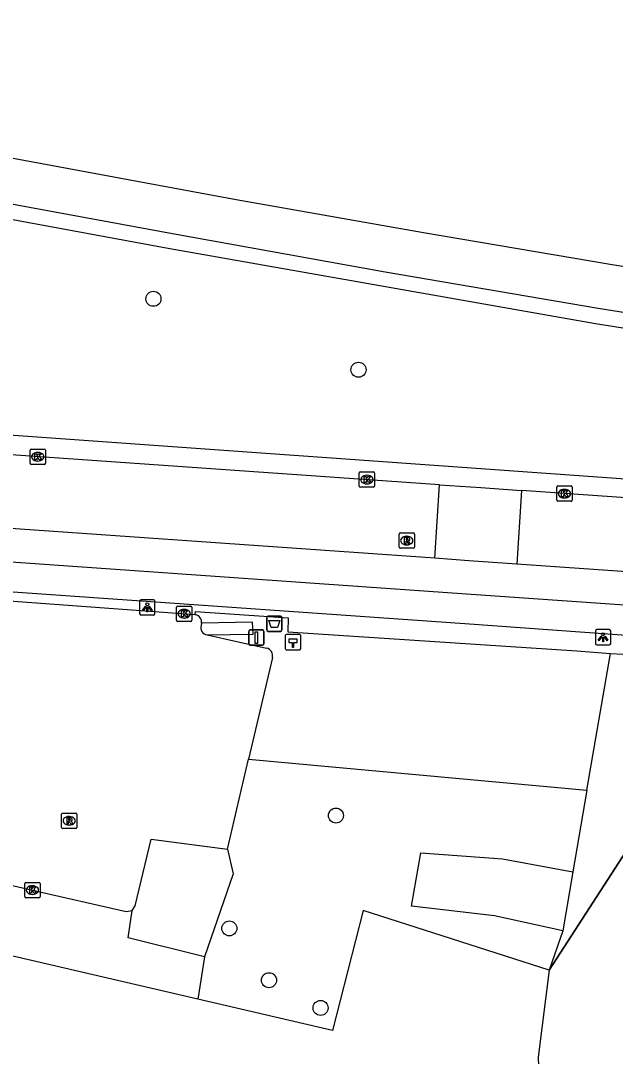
# Model space of a CAD drawing. Extents: x 160203 to 161526, y 379529 to 381797.
# Drawn here: x 161123.8 to 161162.5, y 381687.9 to 381755.3 of the extents above; entities that cross this region are included whole.
import ezdxf

# ---------------------------------------------------------------- set-up
doc = ezdxf.new("R2010")
doc.units = 0
for name, color, linetype in [('IMGEO_Afvalbak', 7, 'Continuous'), ('IMGEO_Berm_groen', 7, 'Continuous'), ('IMGEO_Boom', 7, 'Continuous'), ('IMGEO_Grasland_overig', 7, 'Continuous'), ('IMGEO_Groenvoorziening', 7, 'Continuous'), ('IMGEO_Haag', 7, 'Continuous'), ('IMGEO_Hectometerpaal', 7, 'Continuous'), ('IMGEO_Hek', 7, 'Continuous'), ('IMGEO_Kolk', 7, 'Continuous'), ('IMGEO_Lichtpunt', 7, 'Continuous'), ('IMGEO_Loofbos', 7, 'Continuous'), ('IMGEO_Parkeervlak_open', 7, 'Continuous'), ('IMGEO_Rijbaan_lokaal_open', 7, 'Continuous'), ('IMGEO_Rijbaan_regionaal_gesloten', 7, 'Continuous'), ('IMGEO_Rioolput', 7, 'Continuous'), ('IMGEO_Vlaggenmast', 7, 'Continuous'), ('IMGEO_Voetpad_open', 7, 'Continuous')]:
    doc.layers.add(name, color=color, linetype=linetype)

msp = doc.modelspace()

# ---------------------------------------------------------------- linework, layer by layer
at = {"layer": 'IMGEO_Afvalbak'}
for p, q in [((161139.811, 381715.676), (161139.811, 381716.476)), ((161139.811, 381716.476), (161139.811, 381715.676)), ((161139.911, 381716.576), (161140.701, 381716.576)), ((161140.701, 381716.576), (161139.911, 381716.576)), ((161140.801, 381716.476), (161140.801, 381715.676)), ((161140.801, 381715.676), (161140.801, 381716.476)), ((161140.701, 381715.576), (161139.911, 381715.576)), ((161139.911, 381715.576), (161140.701, 381715.576))]:
    msp.add_line(p, q, dxfattribs=at)
msp.add_lwpolyline([(161139.954, 381716.29), (161140.658, 381716.29), (161140.509, 381715.82), (161140.103, 381715.82), (161139.954, 381716.29)], dxfattribs=at)
for centre, start, end in [((161139.911, 381716.476), 90, 180), ((161139.911, 381716.476), 90, 180), ((161140.701, 381716.476), 0, 90), ((161140.701, 381716.476), 360, 90), ((161139.911, 381715.676), 180, 270), ((161139.911, 381715.676), 180, 270), ((161140.701, 381715.676), 270, 0), ((161140.701, 381715.676), 270, 0)]:
    msp.add_arc(centre, 0.1, start, end, dxfattribs=at)
at = {"layer": 'IMGEO_Berm_groen'}
msp.add_lwpolyline([(161254.449, 381721.991), (161250.495, 381722.537), (161205.858, 381728.695), (161186.982, 381731.519), (161161.217, 381735.598), (161133.509, 381740.473), (161107.848, 381745.21), (161084.224, 381749.92), (161077.213, 381751.439), (161073.488, 381731.986), (161075.951, 381731.578), (161088.596, 381730.59), (161107.207, 381729.487), (161222.784, 381721.247), (161240.716, 381719.607), (161249.951, 381718.409), (161253.808, 381717.909)], dxfattribs=at)
at = {"layer": 'IMGEO_Boom'}
for centre in [(161132.438, 381737.219), (161145.786, 381732.605), (161144.318, 381703.592), (161137.376, 381696.252), (161139.958, 381692.878), (161143.316, 381691.074)]:
    msp.add_circle(centre, 0.489, dxfattribs=at)
at = {"layer": 'IMGEO_Grasland_overig'}
msp.add_lwpolyline([(161159.739, 381699.921), (161159.082, 381696.091)], dxfattribs=at)
at = {"layer": 'IMGEO_Groenvoorziening'}
for points in [[(161135.154, 381716.67), (161135.162, 381716.725), (161135.182, 381716.864), (161141.205, 381716.449), (161141.187, 381715.554), (161160.008, 381714.32), (161162.185, 381714.149)], [(161160.654, 381705.245), (161162.185, 381714.149)], [(161162.185, 381714.149), (161162.996, 381714.085), (161173.544, 381713.256), (161174.384, 381713.197), (161201.701, 381711.297)], [(161135.333, 381691.637), (161096.005, 381700.78), (161094.124, 381701.218)]]:
    msp.add_lwpolyline(points, dxfattribs=at)
at = {"layer": 'IMGEO_Haag'}
for points in [[(161135.931, 381715.349), (161138.931, 381715.399), (161138.887, 381716.167), (161135.56, 381716.112)], [(161137.254, 381701.397), (161137.634, 381699.801), (161135.77, 381694.402)], [(161135.77, 381694.402), (161130.787, 381695.633), (161131.047, 381697.405)]]:
    msp.add_lwpolyline(points, dxfattribs=at)
at = {"layer": 'IMGEO_Hectometerpaal'}
for p, q in [((161141.022, 381715.299), (161141.022, 381714.458)), ((161141.022, 381715.299), (161141.022, 381714.458)), ((161141.938, 381715.383), (161141.097, 381715.383)), ((161141.938, 381715.383), (161141.097, 381715.383)), ((161142.022, 381714.467), (161142.022, 381715.308)), ((161142.022, 381714.467), (161142.022, 381715.308)), ((161141.106, 381714.383), (161141.947, 381714.383)), ((161141.106, 381714.383), (161141.947, 381714.383))]:
    msp.add_line(p, q, dxfattribs=at)
msp.add_lwpolyline([(161141.547, 381714.527), (161141.487, 381714.527), (161141.487, 381714.832), (161141.267, 381714.832), (161141.267, 381715.101), (161141.767, 381715.101), (161141.767, 381714.832), (161141.547, 381714.832), (161141.547, 381714.527)], dxfattribs=at)
for centre, start, end in [((161141.1, 381715.305), 92.4484, 184.28452), ((161141.1, 381715.305), 92.4484, 184.28452), ((161141.944, 381715.305), 2.4484, 94.28452), ((161141.944, 381715.305), 2.4484, 94.28452), ((161141.1, 381714.461), 182.4484, 274.28452), ((161141.1, 381714.461), 182.4484, 274.28452), ((161141.944, 381714.461), 272.4484, 4.28452), ((161141.944, 381714.461), 272.4484, 4.28452)]:
    msp.add_arc(centre, 0.0779, start, end, dxfattribs=at)
at = {"layer": 'IMGEO_Hek'}
msp.add_lwpolyline([(161158.19, 381693.54), (161165.122, 381704.221), (161165.529, 381709.874)], dxfattribs=at)
at = {"layer": 'IMGEO_Kolk'}
for p, q in [((161124.405, 381726.515), (161124.405, 381727.367)), ((161124.48, 381727.441), (161125.332, 381727.441)), ((161124.893, 381727.221), (161124.918, 381727.221)), ((161125.406, 381727.367), (161125.406, 381726.515)), ((161125.332, 381726.441), (161124.48, 381726.441)), ((161124.916, 381726.661), (161124.891, 381726.661)), ((161145.836, 381725.029), (161145.836, 381725.881)), ((161145.911, 381725.955), (161146.763, 381725.955)), ((161146.324, 381725.735), (161146.349, 381725.735)), ((161146.837, 381725.881), (161146.837, 381725.029)), ((161146.763, 381724.955), (161145.911, 381724.955)), ((161146.347, 381725.175), (161146.322, 381725.175)), ((161158.689, 381724.114), (161158.689, 381724.966)), ((161158.764, 381725.04), (161159.616, 381725.04)), ((161159.69, 381724.966), (161159.69, 381724.114)), ((161159.2, 381724.26), (161159.175, 381724.26)), ((161159.177, 381724.82), (161159.202, 381724.82)), ((161159.616, 381724.04), (161158.764, 381724.04)), ((161133.942, 381716.3), (161133.942, 381717.152)), ((161134.017, 381717.226), (161134.869, 381717.226)), ((161134.43, 381717.006), (161134.455, 381717.006)), ((161134.943, 381717.152), (161134.943, 381716.3)), ((161134.869, 381716.226), (161134.017, 381716.226)), ((161134.453, 381716.446), (161134.428, 381716.446)), ((161124.134, 381699.245), (161124.986, 381699.245)), ((161124.059, 381698.319), (161124.059, 381699.171)), ((161124.547, 381699.025), (161124.572, 381699.025)), ((161125.06, 381699.171), (161125.06, 381698.319)), ((161124.986, 381698.245), (161124.134, 381698.245)), ((161124.57, 381698.465), (161124.545, 381698.465))]:
    msp.add_line(p, q, dxfattribs=at)
for points in [[(161124.405, 381726.515), (161124.405, 381727.367)], [(161124.48, 381727.441), (161125.332, 381727.441)], [(161124.726, 381727.141), (161124.849, 381727.141), (161124.849, 381726.99), (161124.979, 381727.141), (161125.143, 381727.141), (161124.997, 381726.99), (161125.15, 381726.741), (161124.998, 381726.741), (161124.913, 381726.905), (161124.849, 381726.838), (161124.849, 381726.741), (161124.726, 381726.741), (161124.726, 381727.141)], [(161125.406, 381727.367), (161125.406, 381726.515)], [(161125.332, 381726.441), (161124.48, 381726.441)], [(161145.836, 381725.029), (161145.836, 381725.881)], [(161145.911, 381725.955), (161146.763, 381725.955)], [(161146.157, 381725.655), (161146.28, 381725.655), (161146.28, 381725.504), (161146.41, 381725.655), (161146.574, 381725.655), (161146.428, 381725.504), (161146.581, 381725.255), (161146.429, 381725.255), (161146.344, 381725.419), (161146.28, 381725.352), (161146.28, 381725.255), (161146.157, 381725.255), (161146.157, 381725.655)], [(161146.837, 381725.881), (161146.837, 381725.029)], [(161146.763, 381724.955), (161145.911, 381724.955)], [(161158.689, 381724.114), (161158.689, 381724.966)], [(161158.764, 381725.04), (161159.616, 381725.04)], [(161159.69, 381724.966), (161159.69, 381724.114)], [(161159.01, 381724.74), (161159.133, 381724.74), (161159.133, 381724.589), (161159.263, 381724.74), (161159.427, 381724.74), (161159.281, 381724.589), (161159.434, 381724.34), (161159.282, 381724.34), (161159.197, 381724.504), (161159.133, 381724.437), (161159.133, 381724.34), (161159.01, 381724.34), (161159.01, 381724.74)], [(161159.616, 381724.04), (161158.764, 381724.04)], [(161133.942, 381716.3), (161133.942, 381717.152)], [(161134.017, 381717.226), (161134.869, 381717.226)], [(161134.263, 381716.926), (161134.386, 381716.926), (161134.386, 381716.775), (161134.516, 381716.926), (161134.68, 381716.926), (161134.534, 381716.775), (161134.687, 381716.526), (161134.535, 381716.526), (161134.45, 381716.69), (161134.386, 381716.623), (161134.386, 381716.526), (161134.263, 381716.526), (161134.263, 381716.926)], [(161134.943, 381717.152), (161134.943, 381716.3)], [(161134.869, 381716.226), (161134.017, 381716.226)], [(161124.134, 381699.245), (161124.986, 381699.245)], [(161124.059, 381698.319), (161124.059, 381699.171)], [(161124.38, 381698.945), (161124.503, 381698.945), (161124.503, 381698.794), (161124.633, 381698.945), (161124.797, 381698.945), (161124.651, 381698.794), (161124.804, 381698.545), (161124.652, 381698.545), (161124.567, 381698.709), (161124.503, 381698.642), (161124.503, 381698.545), (161124.38, 381698.545), (161124.38, 381698.945)], [(161125.06, 381699.171), (161125.06, 381698.319)], [(161124.986, 381698.245), (161124.134, 381698.245)]]:
    msp.add_lwpolyline(points, dxfattribs=at)
for centre, start, end in [((161124.482, 381727.365), 91.55205, 178.44795), ((161124.482, 381727.365), 91.55205, 178.44795), ((161125.33, 381727.365), 1.55205, 88.44795), ((161125.33, 381727.365), 1.55205, 88.44795), ((161124.482, 381726.517), 181.55205, 268.44795), ((161124.482, 381726.517), 181.55205, 268.44795), ((161125.33, 381726.517), 271.55205, 358.44795), ((161125.33, 381726.517), 271.55205, 358.44795), ((161145.913, 381725.879), 91.55205, 178.44795), ((161145.913, 381725.879), 91.55205, 178.44795), ((161146.761, 381725.879), 1.55205, 88.44795), ((161146.761, 381725.879), 1.55205, 88.44795), ((161145.913, 381725.031), 181.55205, 268.44795), ((161145.913, 381725.031), 181.55205, 268.44795), ((161146.761, 381725.031), 271.55205, 358.44795), ((161146.761, 381725.031), 271.55205, 358.44795), ((161158.766, 381724.964), 91.55205, 178.44795), ((161158.766, 381724.964), 91.55205, 178.44795), ((161159.614, 381724.964), 1.55205, 88.44795), ((161159.614, 381724.964), 1.55205, 88.44795), ((161158.766, 381724.116), 181.55205, 268.44795), ((161158.766, 381724.116), 181.55205, 268.44795), ((161159.614, 381724.116), 271.55205, 358.44795), ((161159.614, 381724.116), 271.55205, 358.44795), ((161134.019, 381717.15), 91.55205, 178.44795), ((161134.019, 381717.15), 91.55205, 178.44795), ((161134.867, 381717.15), 1.55205, 88.44795), ((161134.867, 381717.15), 1.55205, 88.44795), ((161134.019, 381716.302), 181.55205, 268.44795), ((161134.019, 381716.302), 181.55205, 268.44795), ((161134.867, 381716.302), 271.55205, 358.44795), ((161134.867, 381716.302), 271.55205, 358.44795), ((161124.136, 381699.169), 91.55205, 178.44795), ((161124.136, 381699.169), 91.55205, 178.44795), ((161124.984, 381699.169), 1.55205, 88.44795), ((161124.984, 381699.169), 1.55205, 88.44795), ((161124.136, 381698.321), 181.55205, 268.44795), ((161124.136, 381698.321), 181.55205, 268.44795), ((161124.984, 381698.321), 271.55205, 358.44795), ((161124.984, 381698.321), 271.55205, 358.44795)]:
    msp.add_arc(centre, 0.0765, start, end, dxfattribs=at)
for centre, major_axis, ratio, start_param, end_param in [((161124.892, 381726.941), (-0.387, 0.002), 0.722429, 4.712389, 7.853982), ((161124.917, 381726.941), (-0.39, 0.002), 0.717154, 1.570796, 4.712389), ((161146.323, 381725.455), (-0.387, 0.002), 0.722429, 4.712389, 7.853982), ((161146.348, 381725.455), (-0.39, 0.002), 0.717154, 1.570796, 4.712389), ((161159.176, 381724.54), (-0.387, 0.002), 0.722429, 4.712389, 7.853982), ((161159.201, 381724.54), (-0.39, 0.002), 0.717154, 1.570796, 4.712389), ((161134.429, 381716.726), (-0.387, 0.002), 0.722429, 4.712389, 7.853982), ((161134.454, 381716.726), (-0.39, 0.002), 0.717154, 1.570796, 4.712389), ((161124.546, 381698.745), (-0.387, 0.002), 0.722429, 4.712389, 7.853982), ((161124.571, 381698.745), (-0.39, 0.002), 0.717154, 1.570796, 4.712389)]:
    msp.add_ellipse(centre, major_axis=major_axis, ratio=ratio, start_param=start_param, end_param=end_param, dxfattribs=at)
at = {"layer": 'IMGEO_Lichtpunt'}
for p, q in [((161131.54, 381717.545), (161131.54, 381716.738)), ((161131.54, 381717.545), (161131.54, 381716.738)), ((161132.442, 381717.64), (161131.634, 381717.64)), ((161132.442, 381717.64), (161131.634, 381717.64)), ((161132.536, 381716.738), (161132.536, 381717.545)), ((161132.536, 381716.738), (161132.536, 381717.545)), ((161131.634, 381716.644), (161132.442, 381716.644)), ((161131.634, 381716.644), (161132.442, 381716.644)), ((161161.21, 381715.595), (161161.21, 381714.788)), ((161161.21, 381715.595), (161161.21, 381714.788)), ((161162.112, 381715.69), (161161.304, 381715.69)), ((161162.112, 381715.69), (161161.304, 381715.69)), ((161162.206, 381714.788), (161162.206, 381715.595)), ((161162.206, 381714.788), (161162.206, 381715.595)), ((161161.304, 381714.694), (161162.112, 381714.694)), ((161161.304, 381714.694), (161162.112, 381714.694))]:
    msp.add_line(p, q, dxfattribs=at)
for points in [[(161131.914, 381717.209), (161131.953, 381717.181), (161131.765, 381716.919), (161131.727, 381716.946), (161131.914, 381717.209)], [(161132.016, 381717.161), (161132.063, 381717.161), (161132.063, 381716.839), (161132.016, 381716.839), (161132.016, 381717.161)], [(161132.126, 381717.181), (161132.164, 381717.208), (161132.351, 381716.946), (161132.312, 381716.918), (161132.126, 381717.181)], [(161161.584, 381715.259), (161161.623, 381715.231), (161161.435, 381714.969), (161161.397, 381714.996), (161161.584, 381715.259)], [(161161.686, 381715.211), (161161.733, 381715.211), (161161.733, 381714.889), (161161.686, 381714.889), (161161.686, 381715.211)], [(161161.796, 381715.231), (161161.834, 381715.258), (161162.021, 381714.996), (161161.982, 381714.968), (161161.796, 381715.231)]]:
    msp.add_lwpolyline(points, dxfattribs=at)
for centre in [(161132.039, 381717.343), (161161.709, 381715.393)]:
    msp.add_circle(centre, 0.0994, dxfattribs=at)
for centre, start, end in [((161131.634, 381717.545), 90, 180), ((161131.634, 381717.545), 90, 180), ((161132.442, 381717.545), 0, 90), ((161132.442, 381717.545), 0, 90), ((161131.634, 381716.738), 180, 270), ((161131.634, 381716.738), 180, 270), ((161132.442, 381716.738), 270, 0), ((161132.442, 381716.738), 270, 360), ((161161.304, 381715.595), 90, 180), ((161161.304, 381715.595), 90, 180), ((161162.112, 381715.595), 0, 90), ((161162.112, 381715.595), 0, 90), ((161161.304, 381714.788), 180, 270), ((161161.304, 381714.788), 180, 270), ((161162.112, 381714.788), 270, 0), ((161162.112, 381714.788), 270, 360)]:
    msp.add_arc(centre, 0.0946, start, end, dxfattribs=at)
at = {"layer": 'IMGEO_Loofbos'}
for points in [[(161169.918, 381709.529), (161165.529, 381709.874), (161165.122, 381704.221), (161158.19, 381693.54)], [(161138.629, 381707.26), (161160.654, 381705.245)], [(161160.654, 381705.245), (161159.739, 381699.921)], [(161159.082, 381696.091), (161154.632, 381697.063), (161149.237, 381697.7), (161149.846, 381701.177), (161155.159, 381700.768), (161159.739, 381699.921)], [(161158.19, 381693.54), (161146.091, 381697.414), (161144.084, 381689.603), (161135.333, 381691.637)], [(161159.082, 381696.091), (161158.19, 381693.54)], [(161135.77, 381694.402), (161135.333, 381691.637)], [(161158.19, 381693.54), (161157.484, 381687.862), (161157.618, 381684.28), (161158.052, 381672.687), (161135.061, 381572.388), (161095.681, 381581.608), (161086.703, 381538.354), (161084.451, 381527.503)]]:
    msp.add_lwpolyline(points, dxfattribs=at)
at = {"layer": 'IMGEO_Parkeervlak_open'}
for points in [[(161099.391, 381719.295), (161135.154, 381716.67)], [(161135.154, 381716.67), (161135.178, 381716.668)], [(161135.56, 381716.112), (161135.534, 381715.963)], [(161135.931, 381715.349), (161139.803, 381714.495)], [(161140.181, 381713.874), (161138.629, 381707.26)], [(161137.254, 381701.397), (161138.629, 381707.26)], [(161095.06, 381705.602), (161124.56, 381698.746), (161130.66, 381697.35), (161131.047, 381697.405)], [(161131.047, 381697.405), (161131.24, 381697.71), (161132.299, 381702.048), (161137.254, 381701.397)]]:
    msp.add_lwpolyline(points, dxfattribs=at)
for centre, radius, start, end in [((161135.085, 381716.195), 0.482, 350.07831, 78.90374), ((161136.009, 381715.835), 0.492, 164.90194, 260.86985), ((161139.654, 381713.979), 0.537, 348.76921, 73.88817)]:
    msp.add_arc(centre, radius, start, end, dxfattribs=at)
at = {"layer": 'IMGEO_Rijbaan_lokaal_open'}
for points in [[(161151.066, 381725.121), (161101.77, 381728.573), (161081.475, 381729.99)], [(161150.752, 381720.332), (161151.066, 381725.121)], [(161151.066, 381725.121), (161153.758, 381724.933), (161156.403, 381724.747)], [(161156.403, 381724.747), (161156.092, 381719.959)], [(161247.926, 381717.504), (161242.833, 381718.127), (161238.618, 381718.639), (161233.784, 381719.123), (161228.911, 381719.575), (161226.675, 381719.745), (161224.664, 381719.892), (161205.462, 381721.305), (161188.276, 381722.503), (161156.403, 381724.747)], [(161150.752, 381720.332), (161101.715, 381723.775)], [(161156.092, 381719.959), (161152.972, 381720.176), (161150.752, 381720.332)], [(161187.611, 381717.767), (161156.092, 381719.959)]]:
    msp.add_lwpolyline(points, dxfattribs=at)
at = {"layer": 'IMGEO_Rijbaan_regionaal_gesloten'}
for points in [[(161077.95, 381755.315), (161078.232, 381755.254), (161090.272, 381752.772), (161106.219, 381749.562), (161122.221, 381746.558), (161137.819, 381743.685), (161150.011, 381741.535), (161162.169, 381739.473), (161177.875, 381736.954), (161190.056, 381735.09), (161202.265, 381733.222), (161218.146, 381730.951), (161230.361, 381729.27), (161242.45, 381727.606), (161250.519, 381726.524), (161255.036, 381725.733)], [(161254.601, 381722.958), (161250.622, 381723.504), (161217.915, 381727.994), (161206.002, 381729.685), (161187.134, 381732.507), (161173.272, 381734.707), (161161.382, 381736.584), (161147.512, 381738.954), (161133.686, 381741.457), (161121.866, 381743.622), (161108.037, 381746.192), (161094.332, 381748.868), (161088.812, 381750), (161084.428, 381750.899), (161077.399, 381752.406)]]:
    msp.add_lwpolyline(points, dxfattribs=at)
at = {"layer": 'IMGEO_Rioolput'}
for p, q in [((161148.424, 381721.062), (161148.424, 381721.914)), ((161148.499, 381721.988), (161149.351, 381721.988)), ((161148.912, 381721.768), (161148.937, 381721.768)), ((161149.425, 381721.914), (161149.425, 381721.062)), ((161149.351, 381720.988), (161148.499, 381720.988)), ((161148.935, 381721.208), (161148.91, 381721.208)), ((161126.454, 381702.825), (161126.454, 381703.677)), ((161126.529, 381703.751), (161127.381, 381703.751)), ((161126.942, 381703.531), (161126.967, 381703.531)), ((161127.455, 381703.677), (161127.455, 381702.825)), ((161127.381, 381702.751), (161126.529, 381702.751)), ((161126.965, 381702.971), (161126.94, 381702.971))]:
    msp.add_line(p, q, dxfattribs=at)
for points in [[(161148.424, 381721.062), (161148.424, 381721.914)], [(161148.499, 381721.988), (161149.351, 381721.988)], [(161149.013, 381721.686), (161148.761, 381721.688), (161148.761, 381721.288)], [(161148.939, 381721.607), (161148.885, 381721.607), (161148.885, 381721.526)], [(161148.885, 381721.526), (161148.937, 381721.526)], [(161149.425, 381721.914), (161149.425, 381721.062)], [(161149.351, 381720.988), (161148.499, 381720.988)], [(161148.761, 381721.288), (161148.885, 381721.288), (161148.885, 381721.45), (161148.896, 381721.45)], [(161148.943, 381721.421), (161149.014, 381721.288), (161149.154, 381721.288), (161149.089, 381721.414)], [(161126.454, 381702.825), (161126.454, 381703.677)], [(161126.529, 381703.751), (161127.381, 381703.751)], [(161127.043, 381703.449), (161126.791, 381703.451), (161126.791, 381703.051)], [(161126.969, 381703.37), (161126.915, 381703.37), (161126.915, 381703.289)], [(161126.915, 381703.289), (161126.967, 381703.289)], [(161127.455, 381703.677), (161127.455, 381702.825)], [(161127.381, 381702.751), (161126.529, 381702.751)], [(161126.791, 381703.051), (161126.915, 381703.051), (161126.915, 381703.213), (161126.926, 381703.213)], [(161126.973, 381703.184), (161127.044, 381703.051), (161127.184, 381703.051), (161127.119, 381703.177)]]:
    msp.add_lwpolyline(points, dxfattribs=at)
for centre, radius, start, end in [((161148.501, 381721.912), 0.0765, 91.55205, 178.44795), ((161148.501, 381721.912), 0.0765, 91.55205, 178.44795), ((161148.921, 381721.715), 0.19, 274.7715, 282.96867), ((161148.945, 381721.511), 0.0964, 77.00612, 93.18647), ((161148.959, 381721.568), 0.0378, 276.66336, 79.67722), ((161149.012, 381721.576), 0.109, 350.36119, 89.41601), ((161149.01, 381721.576), 0.112, 277.58423, 350.98172), ((161149.349, 381721.912), 0.0765, 1.55205, 88.44795), ((161149.349, 381721.912), 0.0765, 1.55205, 88.44795), ((161148.501, 381721.064), 0.0765, 181.55205, 268.44795), ((161148.501, 381721.064), 0.0765, 181.55205, 268.44795), ((161148.895, 381721.397), 0.0533, 26.02933, 88.69889), ((161148.994, 381721.361), 0.108, 29.51342, 73.79051), ((161149.349, 381721.064), 0.0765, 271.55205, 358.44795), ((161149.349, 381721.064), 0.0765, 271.55205, 358.44795), ((161126.531, 381703.675), 0.0765, 91.55205, 178.44795), ((161126.531, 381703.675), 0.0765, 91.55205, 178.44795), ((161126.951, 381703.478), 0.19, 274.7715, 282.96867), ((161126.975, 381703.274), 0.0964, 77.00612, 93.18647), ((161126.989, 381703.331), 0.0378, 276.66336, 79.67722), ((161127.042, 381703.339), 0.109, 350.36119, 89.41601), ((161127.04, 381703.339), 0.112, 277.58423, 350.98172), ((161127.379, 381703.675), 0.0765, 1.55205, 88.44795), ((161127.379, 381703.675), 0.0765, 1.55205, 88.44795), ((161126.531, 381702.827), 0.0765, 181.55205, 268.44795), ((161126.531, 381702.827), 0.0765, 181.55205, 268.44795), ((161126.925, 381703.16), 0.0533, 26.02933, 88.69889), ((161127.024, 381703.124), 0.108, 29.51342, 73.79051), ((161127.379, 381702.827), 0.0765, 271.55205, 358.44795), ((161127.379, 381702.827), 0.0765, 271.55205, 358.44795)]:
    msp.add_arc(centre, radius, start, end, dxfattribs=at)
for centre, major_axis, ratio, start_param, end_param in [((161148.911, 381721.488), (-0.387, 0.002), 0.722429, 4.712389, 7.853982), ((161148.936, 381721.488), (-0.39, 0.002), 0.717154, 1.570796, 4.712389), ((161126.941, 381703.251), (-0.387, 0.002), 0.722429, 4.712389, 7.853982), ((161126.966, 381703.251), (-0.39, 0.002), 0.717154, 1.570796, 4.712389)]:
    msp.add_ellipse(centre, major_axis=major_axis, ratio=ratio, start_param=start_param, end_param=end_param, dxfattribs=at)
at = {"layer": 'IMGEO_Vlaggenmast'}
for p, q in [((161138.642, 381714.772), (161138.642, 381715.572)), ((161138.642, 381715.572), (161138.642, 381714.772)), ((161138.742, 381715.672), (161139.532, 381715.672)), ((161139.532, 381715.672), (161138.742, 381715.672)), ((161139.632, 381715.572), (161139.632, 381714.772)), ((161139.632, 381714.772), (161139.632, 381715.572)), ((161139.532, 381714.672), (161138.742, 381714.672)), ((161138.742, 381714.672), (161139.532, 381714.672))]:
    msp.add_line(p, q, dxfattribs=at)
msp.add_lwpolyline([(161139.062, 381715.547), (161139.212, 381715.547), (161139.212, 381714.797), (161139.062, 381714.797), (161139.062, 381715.547)], dxfattribs=at)
for centre, start, end in [((161138.742, 381715.572), 90, 180), ((161138.742, 381715.572), 90, 180), ((161139.532, 381715.572), 0, 90), ((161139.532, 381715.572), 360, 90), ((161138.742, 381714.772), 180, 270), ((161138.742, 381714.772), 180, 270), ((161139.532, 381714.772), 270, 0), ((161139.532, 381714.772), 270, 0)]:
    msp.add_arc(centre, 0.1, start, end, dxfattribs=at)
at = {"layer": 'IMGEO_Voetpad_open'}
for points in [[(161101.715, 381723.775), (161101.543, 381721.613), (161152.806, 381718.024), (161187.41, 381715.607), (161187.611, 381717.767)], [(161201.701, 381711.297), (161201.496, 381712.648), (161199.676, 381712.783), (161198.31, 381712.885), (161187.249, 381713.58), (161152.715, 381716.063), (161099.425, 381719.798), (161099.391, 381719.295)]]:
    msp.add_lwpolyline(points, dxfattribs=at)

doc.saveas('drawing.dxf')
